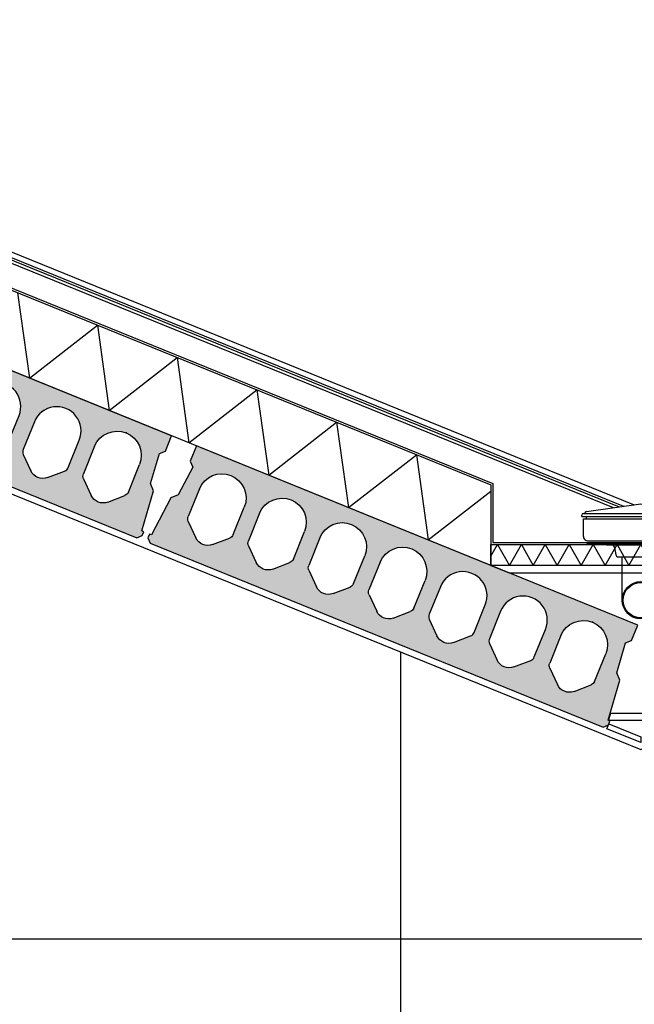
# Model space of a CAD drawing. Header units: millimetres. Extents: x -297000 to 504135, y -166520 to 252050.
# Tile 347 of 416: x 78975 to 80459, y -9397 to -7019. Entities that reach past the tile are written whole.
import ezdxf

# ---------------------------------------------------------------- set-up
doc = ezdxf.new("R2010")
doc.units = ezdxf.units.MM
doc.header["$MEASUREMENT"] = 0
for name, color, linetype in [('068_HATCH_H', 8, 'Continuous'), ('210_INSUL_G', 8, 'Continuous'), ('210_WALEX_G', 2, 'Continuous'), ('220_WALIN_E', 1, 'Continuous'), ('299_CONCR_G', 3, 'Continuous'), ('299_CONCR_H', 251, 'Continuous'), ('420_WAFIN_G', 1, 'Continuous'), ('450_CEIFI_G', 2, 'Continuous'), ('470_ROOF_G', 4, 'Continuous'), ('480_OTHFI_G', 4, 'Continuous'), ('520_DRAIN_E', 8, 'Continuous'), ('520_DRAIN_G', 2, 'Continuous')]:
    doc.layers.add(name, color=color, linetype=linetype)

# ---------------------------------------------------------------- blocks, each defined once
blk = doc.blocks.new('KANAALPLAAT260')
at = {"layer": '299_CONCR_H'}
h = blk.add_hatch(color=256, dxfattribs=at)
h.paths.add_polyline_path([(5.049627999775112, 120.4962809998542), (18.44946200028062, 133.8961149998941), (25.96350099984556, 209.0364990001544), (15, 220), (15, 260), (1165, 260), (1165, 220), (1154.036499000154, 209.0364990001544), (1161.550537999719, 133.8961149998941), (1174.950372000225, 120.4962809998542), (1185, 20), (1190, 20), (1190, 10), (1180, 0), (0, 0), (-10, 10), (-10, 20), (-5, 20)])
edge = h.paths.add_edge_path(flags=16)
edge.add_arc((119, 76.68257113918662), 31.68257478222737, 226.8415831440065, 313.1584168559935)
edge.add_line((140.6714472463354, 53.57123368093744), (172.760268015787, 83.66084609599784))
edge.add_arc((162.5, 94.60282490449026), 15, 313.1584168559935, 360)
edge.add_line((177.5, 94.60282490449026), (177.5, 166.5))
edge.add_arc((119, 166.5), 58.5, 0, 180)
edge.add_line((60.5, 166.5), (60.5, 94.60282490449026))
edge.add_arc((75.5, 94.60282490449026), 14.99999999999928, 180, 226.8415831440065)
edge.add_line((65.239731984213, 83.66084609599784), (97.32855275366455, 53.57123368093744))
edge = h.paths.add_edge_path(flags=16)
edge.add_line((254.3285527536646, 53.57123368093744), (222.239731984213, 83.66084609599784))
edge.add_arc((232.5, 94.60282490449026), 14.99999999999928, 180, 226.8415831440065, ccw=False)
edge.add_line((217.5, 94.60282490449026), (217.5, 166.5))
edge.add_arc((276, 166.5), 58.5, 0, 180, ccw=False)
edge.add_line((334.5, 166.5), (334.5, 94.60282490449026))
edge.add_arc((319.5, 94.60282490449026), 15, -46.841583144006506, 0, ccw=False)
edge.add_line((329.760268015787, 83.66084609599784), (297.6714472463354, 53.57123368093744))
edge.add_arc((276, 76.68257113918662), 31.68257478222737, 226.8415831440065, 313.1584168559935, ccw=False)
edge = h.paths.add_edge_path(flags=16)
edge.add_arc((389.5, 94.60282490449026), 14.99999999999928, 180, 226.8415831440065)
edge.add_line((379.239731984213, 83.66084609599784), (411.3285527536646, 53.57123368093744))
edge.add_arc((433, 76.68257113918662), 31.68257478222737, 226.8415831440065, 313.1584168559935)
edge.add_line((454.6714472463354, 53.57123368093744), (486.760268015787, 83.66084609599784))
edge.add_arc((476.5, 94.60282490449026), 15, 313.1584168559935, 360)
edge.add_line((491.5, 94.60282490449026), (491.5, 166.5))
edge.add_arc((433, 166.5), 58.5, 0, 180)
edge.add_line((374.5, 166.5), (374.5, 94.60282490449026))
edge = h.paths.add_edge_path(flags=16)
edge.add_arc((590, 76.68257113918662), 31.68257478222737, 226.8415831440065, 313.1584168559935)
edge.add_line((611.6714472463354, 53.57123368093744), (643.760268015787, 83.66084609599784))
edge.add_arc((633.5, 94.60282490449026), 15, 313.1584168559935, 360)
edge.add_line((648.5, 94.60282490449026), (648.5, 166.5))
edge.add_arc((590, 166.5), 58.5, 0, 180)
edge.add_line((531.5, 166.5), (531.5, 94.60282490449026))
edge.add_arc((546.5, 94.60282490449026), 14.99999999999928, 180, 226.8415831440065)
edge.add_line((536.239731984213, 83.66084609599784), (568.3285527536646, 53.57123368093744))
edge = h.paths.add_edge_path(flags=16)
edge.add_line((725.3285527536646, 53.57123368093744), (693.239731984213, 83.66084609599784))
edge.add_arc((703.5, 94.60282490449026), 14.99999999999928, 180, 226.8415831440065, ccw=False)
edge.add_line((688.5, 94.60282490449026), (688.5, 166.5))
edge.add_arc((747, 166.5), 58.5, 0, 180, ccw=False)
edge.add_line((805.5, 166.5), (805.5, 94.60282490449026))
edge.add_arc((790.5, 94.60282490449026), 15, -46.841583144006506, 0, ccw=False)
edge.add_line((800.760268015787, 83.66084609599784), (768.6714472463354, 53.57123368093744))
edge.add_arc((747, 76.68257113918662), 31.68257478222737, 226.8415831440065, 313.1584168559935, ccw=False)
edge = h.paths.add_edge_path(flags=16)
edge.add_arc((860.5, 94.60282490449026), 14.99999999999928, 180, 226.8415831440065)
edge.add_line((850.239731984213, 83.66084609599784), (882.3285527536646, 53.57123368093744))
edge.add_arc((904, 76.68257113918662), 31.68257478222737, 226.8415831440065, 313.1584168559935)
edge.add_line((925.6714472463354, 53.57123368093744), (957.760268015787, 83.66084609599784))
edge.add_arc((947.5, 94.60282490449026), 15, 313.1584168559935, 360)
edge.add_line((962.5, 94.60282490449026), (962.5, 166.5))
edge.add_arc((904, 166.5), 58.5, 0, 180)
edge.add_line((845.5, 166.5), (845.5, 94.60282490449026))
edge = h.paths.add_edge_path(flags=16)
edge.add_line((1002.5, 94.60282490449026), (1002.5, 166.5))
edge.add_arc((1061, 166.5), 58.5, 0, 180, ccw=False)
edge.add_line((1119.5, 166.5), (1119.5, 94.60282490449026))
edge.add_arc((1104.5, 94.60282490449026), 15, -46.841583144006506, 0, ccw=False)
edge.add_line((1114.760268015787, 83.66084609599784), (1082.671447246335, 53.57123368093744))
edge.add_arc((1061, 76.68257113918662), 31.68257478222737, 226.8415831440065, 313.1584168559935, ccw=False)
edge.add_line((1039.328552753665, 53.57123368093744), (1007.239731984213, 83.66084609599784))
edge.add_arc((1017.5, 94.60282490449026), 14.99999999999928, 180, 226.8415831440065, ccw=False)
at = {"layer": '299_CONCR_G'}
for p, q in [((60.5, 94.60282490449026), (60.5, 166.5)), ((177.5, 166.5), (177.5, 94.60282490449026)), ((531.5, 94.60282490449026), (531.5, 166.5)), ((648.5, 166.5), (648.5, 94.60282490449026)), ((688.5, 94.60282490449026), (688.5, 166.5)), ((805.5, 166.5), (805.5, 94.60282490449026)), ((845.5, 94.60282490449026), (845.5, 166.5)), ((962.5, 166.5), (962.5, 94.60282490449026)), ((1002.5, 94.60282490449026), (1002.5, 166.5)), ((1119.5, 166.5), (1119.5, 94.60282490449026)), ((97.32855275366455, 53.57123368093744), (65.239731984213, 83.66084609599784)), ((254.3285527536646, 53.57123368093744), (222.239731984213, 83.66084609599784)), ((329.760268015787, 83.66084609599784), (297.6714472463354, 53.57123368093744)), ((411.3285527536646, 53.57123368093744), (379.239731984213, 83.66084609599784)), ((486.760268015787, 83.66084609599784), (454.6714472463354, 53.57123368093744)), ((568.3285527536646, 53.57123368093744), (536.239731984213, 83.66084609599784)), ((643.760268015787, 83.66084609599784), (611.6714472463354, 53.57123368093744)), ((725.3285527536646, 53.57123368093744), (693.239731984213, 83.66084609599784)), ((800.760268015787, 83.66084609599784), (768.6714472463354, 53.57123368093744)), ((882.3285527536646, 53.57123368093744), (850.239731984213, 83.66084609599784)), ((957.760268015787, 83.66084609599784), (925.6714472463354, 53.57123368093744)), ((1039.328552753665, 53.57123368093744), (1007.239731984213, 83.66084609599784)), ((1114.760268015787, 83.66084609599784), (1082.671447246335, 53.57123368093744))]:
    blk.add_line(p, q, dxfattribs=at)
blk.add_lwpolyline([(1161.550537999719, 133.8961149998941), (1174.950372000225, 120.4962809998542), (1185, 20), (1190, 20), (1190, 10), (1180, 0), (0, 0), (-10, 10), (-10, 20), (-5, 20), (5.049627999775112, 120.4962809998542), (18.44946200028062, 133.8961149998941), (25.96350099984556, 209.0364990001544), (15, 220), (15, 260), (1165, 260), (1165, 220), (1154.036499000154, 209.0364990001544)], close=True, dxfattribs=at)
for points in [[(222.2397319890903, 83.6608460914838, -0.2072792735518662), (217.5, 94.60282490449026), (217.5, 166.5, -0.9999999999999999), (334.5, 166.5), (334.5, 94.60282490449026, -0.2072792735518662), (329.7602680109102, 83.66084609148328)], [(379.2397319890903, 83.6608460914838, -0.2072792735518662), (374.5, 94.60282490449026), (374.5, 166.5, -0.9999999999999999), (491.5, 166.5), (491.5, 94.60282490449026, -0.2072792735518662), (486.7602680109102, 83.66084609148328)]]:
    blk.add_lwpolyline(points, format="xyb", dxfattribs=at)
blk.add_lwpolyline([(172.760268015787, 83.66084609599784), (140.6714472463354, 53.57123368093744)], dxfattribs=at)
for centre, radius, start, end in [((119, 166.5), 58.5, 0, 180), ((590, 166.5), 58.5, 0, 180), ((747, 166.5), 58.5, 0, 180), ((904, 166.5), 58.5, 0, 180), ((1061, 166.5), 58.5, 0, 180), ((75.5, 94.60282490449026), 14.99999999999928, 180, 226.8415831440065), ((162.5, 94.60282490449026), 15, 313.1584168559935, 0), ((546.5, 94.60282490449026), 14.99999999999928, 180, 226.8415831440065), ((633.5, 94.60282490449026), 15, 313.1584168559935, 0), ((703.5, 94.60282490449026), 14.99999999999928, 180, 226.8415831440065), ((790.5, 94.60282490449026), 15, 313.1584168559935, 0), ((860.5, 94.60282490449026), 14.99999999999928, 180, 226.8415831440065), ((947.5, 94.60282490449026), 15, 313.1584168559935, 0), ((1017.5, 94.60282490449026), 14.99999999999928, 180, 226.8415831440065), ((1104.5, 94.60282490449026), 15, 313.1584168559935, 0), ((119, 76.68257113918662), 31.68257478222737, 226.8415831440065, 313.1584168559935), ((276, 76.68257113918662), 31.68257478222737, 226.8415831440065, 313.1584168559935), ((433, 76.68257113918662), 31.68257478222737, 226.8415831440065, 313.1584168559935), ((590, 76.68257113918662), 31.68257478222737, 226.8415831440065, 313.1584168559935), ((747, 76.68257113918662), 31.68257478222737, 226.8415831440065, 313.1584168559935), ((904, 76.68257113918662), 31.68257478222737, 226.8415831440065, 313.1584168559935), ((1061, 76.68257113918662), 31.68257478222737, 226.8415831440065, 313.1584168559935)]:
    blk.add_arc(centre, radius, start, end, dxfattribs=at)
at = {"layer": '299_CONCR_G', "linetype": 'ByBlock'}
blk.add_point((119.0456621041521, 224.9999821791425), dxfattribs=at)
blk = doc.blocks.new('gootdetail')
at = {"layer": '068_HATCH_H'}
blk.add_lwpolyline([(-724.9997384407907, 22.1315822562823), (-708.9098999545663, 50.00000000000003), (-680.042386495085, 1.4210854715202e-14), (-651.1748730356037, 50.00000000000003), (-622.3073595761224, 1.4210854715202e-14), (-593.4398461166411, 50.00000000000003), (-564.5723326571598, 1.4210854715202e-14), (-535.7048191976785, 50.00000000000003), (-506.8373057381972, 1.4210854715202e-14), (-477.9697922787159, 50.00000000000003), (-449.1022788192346, 1.4210854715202e-14), (-420.2347653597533, 50.00000000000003), (-391.367251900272, 1.4210854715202e-14), (-362.4997384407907, 50.00000000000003), (-333.6322249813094, 1.4210854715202e-14), (-304.7647115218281, 50.00000000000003), (-275.8971980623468, 1.4210854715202e-14), (-247.0296846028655, 50.00000000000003), (-218.1621711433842, 1.4210854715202e-14), (-189.2946576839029, 50.00000000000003), (-160.4271442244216, 1.4210854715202e-14), (-131.5596307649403, 50.00000000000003), (-102.692117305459, 1.4210854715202e-14), (-73.82460384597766, 50.00000000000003), (-44.95709038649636, 1.4210854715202e-14), (-16.08957692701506, 50.00000000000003), (0.0001157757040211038, 22.13183476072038)], dxfattribs=at)
at = {"layer": '210_INSUL_G', "color": 1}
blk.add_lwpolyline([(-724.9997384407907, 5.684341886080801e-14), (-724.9997384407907, 50.00000000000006), (0.0002615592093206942, 50), (0, 0), (-724.9997384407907, 5.684341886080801e-14)], dxfattribs=at)
at = {"layer": '210_WALEX_G'}
blk.add_lwpolyline([(0, 0), (-724.9997384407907, 5.684341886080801e-14), (-680.683603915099, -17.99999999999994), (-44.31613452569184, -18), (0, 0)], dxfattribs=at)
at = {"layer": '470_ROOF_G'}
blk.add_lwpolyline([(-719.9997384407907, 197.6471529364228), (-719.9997384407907, 55.00000000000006), (-4.999738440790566, 55), (-4.999738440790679, 197.6471529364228)], dxfattribs=at)
at = {"layer": '520_DRAIN_E', "color": 8}
for p, q in [((-505.4997548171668, 117.8301667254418), (-505.4997548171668, 121.3301667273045)), ((-219.4997430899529, 117.8300070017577), (-219.4997391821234, 121.3300070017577)), ((-501.4985368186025, 69.55384099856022), (-501.4985368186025, 71.15634399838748)), ((-494.6958908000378, 55.00000000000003), (-489.7317894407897, 52.13397499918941)), ((-448.3657634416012, 51.73205099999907), (-444.7313653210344, 49.63372986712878)), ((-276.6337134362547, 51.73205099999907), (-280.2681115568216, 49.63372986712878)), ((-235.2676874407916, 52.13397499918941), (-230.3035860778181, 55.00000000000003)), ((-426.3340734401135, 42.88918599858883), (-423.2605044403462, 25.45811099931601)), ((-298.6654034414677, 42.88918599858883), (-301.738972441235, 25.45811099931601))]:
    blk.add_line(p, q, dxfattribs=at)
for points in [[(-494.1498448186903, 130.3279497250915), (-362.4997316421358, 148.8301671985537), (-230.4997548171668, 130.2787807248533)], [(-501.4997548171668, 125.3301667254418), (-223.4997548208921, 125.3301667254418)], [(-505.4997548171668, 117.8301667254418), (-219.4997548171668, 117.8301667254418)], [(-501.4985368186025, 69.55384099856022), (-500.7576358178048, 112), (-224.2418712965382, 112), (-223.5010150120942, 69.5536857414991), (-223.5010132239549, 71.156188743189)], [(-494.6626301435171, 117.8244789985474), (-494.6626301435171, 111.9943122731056)], [(-230.3366639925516, 117.8300192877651), (-230.336670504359, 111.999852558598)], [(-499.1566088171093, 63.75736699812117), (-497.2423868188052, 61.84314600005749)], [(-491.5855328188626, 59.50000000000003), (-233.4139768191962, 59.50000000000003)], [(-489.2317894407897, 52.00000000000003), (-235.2676874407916, 52.13397499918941)], [(-444.2318504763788, 49.50000000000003), (-280.7676874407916, 49.50000000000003)], [(-225.842949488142, 63.75721435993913), (-227.7571736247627, 61.84299549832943)], [(-407.4998692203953, -84.22387920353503), (-407.4998692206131, 20.49999999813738)], [(-317.4998692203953, -84.22387920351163), (-317.4998692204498, 20.49999999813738)]]:
    blk.add_lwpolyline(points, dxfattribs=at)
at = {"layer": '520_DRAIN_E', "ltscale": 5}
blk.add_lwpolyline([(-509.9997384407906, 55.00000000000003), (-214.9997384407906, 55.00000000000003)], dxfattribs=at)
at = {"layer": '520_DRAIN_E', "color": 8}
blk.add_lwpolyline([(-423.2605049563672, 25.45811093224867, 0.3639702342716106), (-417.3516584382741, 20.49999999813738), (-307.6478184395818, 20.49999999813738, 0.3639702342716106), (-301.7389719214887, 25.45811093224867)], format="xyb", dxfattribs=at)
for centre, radius, start, end in [((-501.4997548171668, 121.3301667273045), 4, 90, 180), ((-498.5233928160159, 125.8301667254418), 0.5, 270, 0.4764389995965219), ((-498.5233928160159, 125.8301667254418), 0.5, 270, 0.4764389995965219), ((-493.5235658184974, 125.8717437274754), 4.5, 97.99999998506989, 180.4764389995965), ((-231.4759231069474, 125.8715973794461), 4.5, 359.5234970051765, 81.99993599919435), ((-226.4760961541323, 125.830014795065), 0.5, 179.5234970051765, 269.9999359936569), ((-226.4760961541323, 125.830014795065), 0.5, 179.5234970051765, 269.9999359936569), ((-223.4997391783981, 121.3300114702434), 4, 359.9999360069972, 89.99993599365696), ((-493.4997548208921, 69.41422199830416), 8, 178.9999999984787, 225.0000000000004), ((-491.5855328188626, 67.50000000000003), 8, 225.0000000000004, 270), ((-449.3657634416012, 50.00000000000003), 2, 59.9999999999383, 90), ((-444.2317894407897, 50.49999999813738), 1, 239.9999999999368, 270), ((-434.2125354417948, 41.49999999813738), 8, 9.999999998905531, 90), ((-290.7869414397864, 41.49999999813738), 8, 90, 170.0000000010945), ((-280.7676874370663, 50.49999999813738), 1, 270, 300.0000000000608), ((-275.6337134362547, 50.00000000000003), 2, 90, 120.0000000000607), ((-233.4140213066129, 67.49985581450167), 8, 269.9999359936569, 314.9999360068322), ((-231.4997971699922, 69.41407567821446), 8, 314.9999360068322, 0.9999359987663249)]:
    blk.add_arc(centre, radius, start, end, dxfattribs=at)
at = {"layer": '520_DRAIN_G'}
for radius in [45, 42.76431929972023]:
    blk.add_circle((-362.4998692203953, -84.22387920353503), radius, dxfattribs=at)
blk = doc.blocks.new('1006_X-03.03')
at = {"layer": '068_HATCH_H'}
for points in [[(5608.836476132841, 8502.939864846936), (5799.999999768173, 8580.585252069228), (8683.720500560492, 7409.296971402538)], [(5613.781171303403, 8490.761122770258), (5799.999999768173, 8566.39811025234), (8657.770632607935, 7405.649955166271)], [(5615.806613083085, 8485.772476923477), (5799.999999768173, 8560.586785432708), (8647.141070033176, 7404.156067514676)], [(5618.4620243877, 8479.23222150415), (5799.999999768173, 8552.967974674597), (8633.205413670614, 7402.197538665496)], [(7194.994223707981, 7921.090671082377), (7223.541262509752, 7715.214333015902), (7387.561881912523, 7842.874962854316), (7416.108920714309, 7636.998624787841), (7580.129543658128, 7764.659257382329), (7608.676583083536, 7558.782914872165), (7772.697202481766, 7686.4435447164), (7801.244241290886, 7480.567206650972), (7965.264860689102, 7608.227836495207), (7993.811899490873, 7402.351498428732), (8157.832518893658, 7530.012128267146), (8186.379557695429, 7324.135790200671), (8337.500118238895, 7441.756038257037)]]:
    blk.add_lwpolyline(points, dxfattribs=at)
at = {"layer": '210_INSUL_G', "color": 1}
blk.add_lwpolyline([(6263.245786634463, 8105.260056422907), (6270.019465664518, 8121.936904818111), (5799.999997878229, 8312.84593854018), (5753.857709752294, 8294.104204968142), (5692.894608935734, 8444.19581480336), (5799.999937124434, 8487.69914475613), (8337.500128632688, 7457.036070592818), (8337.500128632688, 7262.754757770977), (6263.245786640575, 8105.260056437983)], close=True, dxfattribs=at)
at = {"layer": '210_WALEX_G'}
blk.add_lwpolyline([(8778.035890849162, 6888.171531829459), (8621.964104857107, 6888.171531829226), (8626.964104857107, 6906.171531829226), (8773.035890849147, 6906.171531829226)], close=True, dxfattribs=at)
at = {"layer": '220_WALIN_E', "color": 8}
for points in [[(8119.999997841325, 4800), (8120.001792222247, 7053.198681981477)], [(17274.00014302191, 6359.999687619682), (4224.385743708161, 6359.999671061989)]]:
    blk.add_lwpolyline(points, dxfattribs=at)
at = {"layer": '420_WAFIN_G'}
blk.add_lwpolyline([(8622.524196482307, 6879.848983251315), (8699.999997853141, 6848.380434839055), (8699.999997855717, 6834.888677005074), (8617.820252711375, 6868.267838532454)], close=True, dxfattribs=at)
at = {"layer": '450_CEIFI_G'}
blk.add_lwpolyline([(5691.999589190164, 7951.651474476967), (5800.00204933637, 7995.519315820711), (8699.999994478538, 6817.619227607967), (10006.04025615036, 7348.096574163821)], dxfattribs=at)
at = {"layer": '480_OTHFI_G', "ltscale": 5}
blk.add_lwpolyline([(5691.01302848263, 8448.82827149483), (5799.999935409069, 8493.09584858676), (8342.500128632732, 7460.401910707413)], dxfattribs=at)
at = {"xscale": -1, "rotation": 337.8943577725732}
for p in [(7482.868070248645, 7329.254328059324), (8608.555336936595, 6872.030993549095)]:
    blk.add_blockref('KANAALPLAAT260', p, dxfattribs=at)
blk.add_blockref('gootdetail', (9062.499867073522, 7262.754757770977))

msp = doc.modelspace()

# ---------------------------------------------------------------- block references
msp.add_blockref('1006_X-03.03', (71774.99999988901, -15600.00000125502))

doc.saveas('drawing.dxf')
